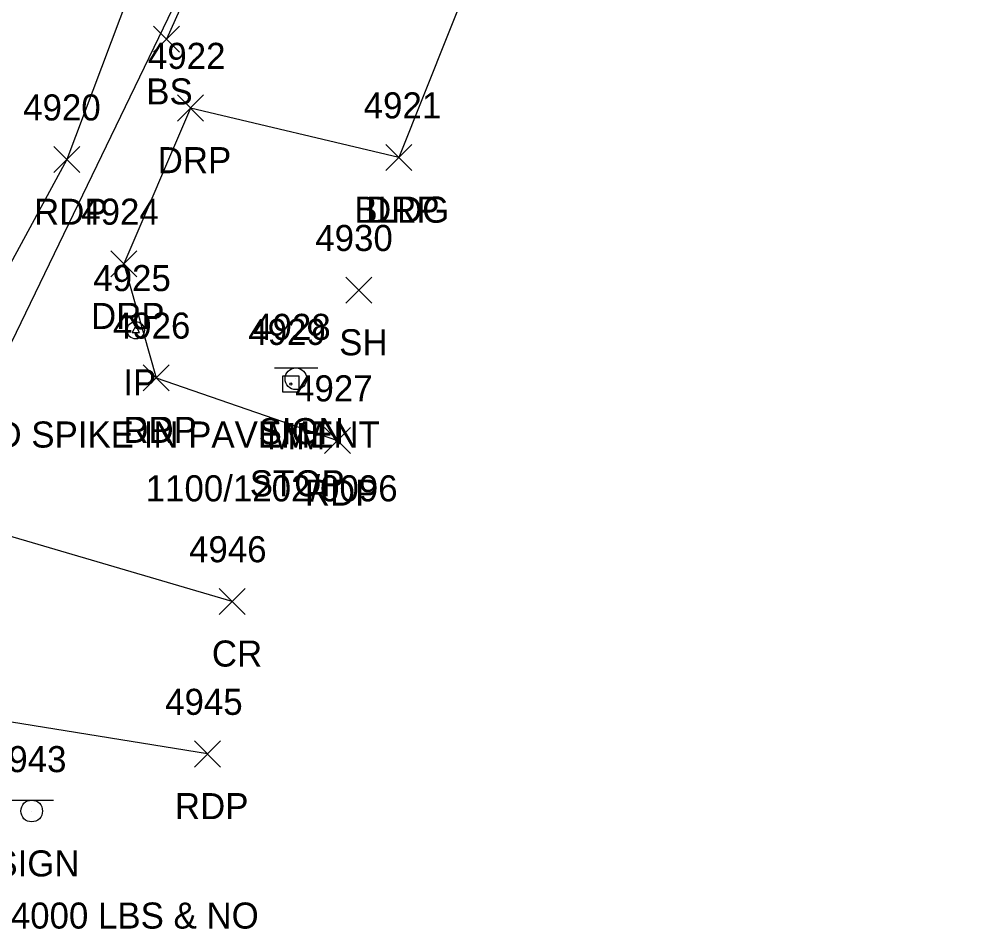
# Model space of a CAD drawing. Extents: x 1653135 to 1655489, y 602711 to 605684.
# Drawn here: x 1653508.5 to 1653581.5, y 604640.8 to 604710.6 of the extents above; entities that cross this region are included whole.
import ezdxf

# ---------------------------------------------------------------- set-up
doc = ezdxf.new("R2010")
doc.units = 0
for name, color, linetype in [('DCP', 7, 'Continuous'), ('L_A', 7, 'Continuous'), ('L_I', 7, 'Continuous'), ('L_TIC', 7, 'Continuous'), ('LBC', 7, 'Continuous'), ('LELB', 7, 'Continuous'), ('M_A', 7, 'Continuous'), ('M_C', 7, 'Continuous'), ('M_I', 7, 'Continuous'), ('MPIR', 7, 'Continuous'), ('P_A', 7, 'Continuous'), ('P_I', 7, 'Continuous'), ('P_TIC', 7, 'Continuous'), ('PET', 7, 'Continuous'), ('PRC', 7, 'Continuous'), ('R_A', 7, 'Continuous'), ('R_I', 7, 'Continuous'), ('R_TIC', 7, 'Continuous'), ('RDP', 7, 'Continuous'), ('S_A', 7, 'Continuous'), ('S_C', 7, 'Continuous'), ('S_I', 7, 'Continuous'), ('SRM', 7, 'Continuous'), ('SSGN', 7, 'Continuous')]:
    doc.layers.add(name, color=color, linetype=linetype)

msp = doc.modelspace()

# ---------------------------------------------------------------- linework, layer by layer
at = {"layer": 'DCP'}
msp.add_lwpolyline([(1653550.926, 604774.784), (1653487.856, 604644.339)], dxfattribs=at)
at = {"layer": 'L_TIC'}
for points in [[(1653518.848, 604708.06), (1653520.848, 604710.06)], [(1653520.848, 604708.06), (1653518.848, 604710.06)], [(1653518.848, 604708.06), (1653520.848, 604710.06)], [(1653520.848, 604708.06), (1653518.848, 604710.06)], [(1653536.676, 604698.99), (1653538.676, 604700.99)], [(1653538.676, 604698.99), (1653536.676, 604700.99)], [(1653536.676, 604698.99), (1653538.676, 604700.99)], [(1653538.676, 604698.99), (1653536.676, 604700.99)], [(1653533.612, 604688.818), (1653535.612, 604690.818)], [(1653535.612, 604688.818), (1653533.612, 604690.818)], [(1653533.612, 604688.818), (1653535.612, 604690.818)], [(1653535.612, 604688.818), (1653533.612, 604690.818)]]:
    msp.add_lwpolyline(points, dxfattribs=at)
at = {"layer": 'LBC'}
msp.add_lwpolyline([(1653557.112, 604748.737), (1653537.676, 604699.99)], dxfattribs=at)
at = {"layer": 'LELB'}
msp.add_lwpolyline([(1653541.023, 604759.438), (1653528.689, 604728.838), (1653519.848, 604709.06)], dxfattribs=at)
at = {"layer": 'MPIR'}
msp.add_lwpolyline([(1653517.487, 604687.074), (1653517.198, 604686.574), (1653517.775, 604686.574)], close=True, dxfattribs=at)
msp.add_circle((1653517.487, 604686.741), 0.667, dxfattribs=at)
at = {"layer": 'P_TIC'}
for points in [[(1653511.191, 604698.831), (1653513.191, 604700.831)], [(1653513.191, 604698.831), (1653511.191, 604700.831)], [(1653511.191, 604698.831), (1653513.191, 604700.831)], [(1653513.191, 604698.831), (1653511.191, 604700.831)], [(1653518.045, 604682.098), (1653520.045, 604684.098)], [(1653520.045, 604682.098), (1653518.045, 604684.098)], [(1653518.045, 604682.098), (1653520.045, 604684.098)], [(1653520.045, 604682.098), (1653518.045, 604684.098)], [(1653531.977, 604677.285), (1653533.977, 604679.285)], [(1653533.977, 604677.285), (1653531.977, 604679.285)], [(1653531.977, 604677.285), (1653533.977, 604679.285)], [(1653533.977, 604677.285), (1653531.977, 604679.285)], [(1653523.893, 604664.941), (1653525.893, 604666.941)], [(1653525.893, 604664.941), (1653523.893, 604666.941)], [(1653523.893, 604664.941), (1653525.893, 604666.941)], [(1653525.893, 604664.941), (1653523.893, 604666.941)], [(1653522.002, 604653.237), (1653524.002, 604655.237)], [(1653524.002, 604653.237), (1653522.002, 604655.237)], [(1653522.002, 604653.237), (1653524.002, 604655.237)], [(1653524.002, 604653.237), (1653522.002, 604655.237)]]:
    msp.add_lwpolyline(points, dxfattribs=at)
at = {"layer": 'PET'}
for points in [[(1653655.918, 605064.805), (1653642.791, 605030.68), (1653630.635, 604998.758), (1653616.346, 604961.777), (1653606.999, 604938.902), (1653591.982, 604901.991), (1653581.825, 604875.405), (1653576.402, 604861.576), (1653566.832, 604837.99), (1653550.837, 604800.627), (1653535.679, 604761.751), (1653523.656, 604730.259), (1653512.191, 604699.831), (1653500.514, 604678.3), (1653485.489, 604644.125)], [(1653519.045, 604683.098), (1653532.977, 604678.285)], [(1653523.002, 604654.237), (1653505.395, 604657.097), (1653498.348, 604656.721)]]:
    msp.add_lwpolyline(points, dxfattribs=at)
at = {"layer": 'PRC'}
msp.add_lwpolyline([(1653524.893, 604665.941), (1653501.776, 604672.702)], dxfattribs=at)
at = {"layer": 'R_TIC'}
for points in [[(1653520.683, 604702.787), (1653522.683, 604704.787)], [(1653522.683, 604702.787), (1653520.683, 604704.787)], [(1653520.683, 604702.787), (1653522.683, 604704.787)], [(1653522.683, 604702.787), (1653520.683, 604704.787)], [(1653536.676, 604698.99), (1653538.676, 604700.99)], [(1653538.676, 604698.99), (1653536.676, 604700.99)], [(1653536.676, 604698.99), (1653538.676, 604700.99)], [(1653538.676, 604698.99), (1653536.676, 604700.99)], [(1653515.564, 604690.835), (1653517.564, 604692.835)], [(1653517.564, 604690.835), (1653515.564, 604692.835)], [(1653515.564, 604690.835), (1653517.564, 604692.835)], [(1653517.564, 604690.835), (1653515.564, 604692.835)], [(1653518.045, 604682.098), (1653520.045, 604684.098)], [(1653520.045, 604682.098), (1653518.045, 604684.098)], [(1653518.045, 604682.098), (1653520.045, 604684.098)], [(1653520.045, 604682.098), (1653518.045, 604684.098)]]:
    msp.add_lwpolyline(points, dxfattribs=at)
at = {"layer": 'RDP'}
msp.add_lwpolyline([(1653537.676, 604699.99), (1653521.683, 604703.787), (1653516.564, 604691.835), (1653519.045, 604683.098)], dxfattribs=at)
at = {"layer": 'SRM'}
msp.add_lwpolyline([(1653528.765, 604683.238), (1653530.015, 604683.238), (1653530.015, 604681.988), (1653528.765, 604681.988)], close=True, dxfattribs=at)
msp.add_circle((1653529.39, 604682.613), 0.0833, dxfattribs=at)
at = {"layer": 'SSGN'}
for p, q in [((1653528.13, 604683.853), (1653531.464, 604683.853)), ((1653529.777, 604683.02), (1653529.777, 604683.02)), ((1653507.85, 604650.695), (1653511.183, 604650.695)), ((1653509.497, 604649.862), (1653509.497, 604649.862))]:
    msp.add_line(p, q, dxfattribs=at)
for centre in [(1653529.777, 604683.02), (1653509.497, 604649.862)]:
    msp.add_circle(centre, 0.833, dxfattribs=at)

# ---------------------------------------------------------------- texts
at = {"layer": 'L_A'}
for s, p in [('BS', (1653518.289, 604704.06)), ('BS', (1653518.289, 604704.06)), ('BLDG', (1653534.267, 604694.99)), ('BLDG', (1653534.267, 604694.99)), ('SH', (1653533.101, 604684.818)), ('SH', (1653533.101, 604684.818))]:
    msp.add_text(s, height=2, dxfattribs=at).set_placement(p)
at = {"layer": 'L_I'}
for s, p in [('4921', (1653534.983, 604702.99)), ('4921', (1653534.983, 604702.99)), ('4930', (1653531.266, 604692.818)), ('4930', (1653531.266, 604692.818))]:
    msp.add_text(s, height=2, dxfattribs=at).set_placement(p)
at = {"layer": 'M_A'}
msp.add_text('IP', height=2, dxfattribs=at).set_placement((1653516.534, 604681.741))
at = {"layer": 'M_C'}
msp.add_text('RAILROAD SPIKE IN PAVEMENT', height=2, dxfattribs=at).set_placement((1653495.054, 604677.741))
at = {"layer": 'M_I'}
msp.add_text('4925', height=2, dxfattribs=at).set_placement((1653514.227, 604689.741))
at = {"layer": 'P_A'}
for s, p in [('RDP', (1653509.679, 604694.831)), ('RDP', (1653509.679, 604694.831)), ('RDP', (1653516.533, 604678.098)), ('RDP', (1653516.533, 604678.098)), ('RDP', (1653530.465, 604673.285)), ('RDP', (1653530.465, 604673.285)), ('CR', (1653523.326, 604660.941)), ('CR', (1653523.326, 604660.941)), ('RDP', (1653520.491, 604649.237)), ('RDP', (1653520.491, 604649.237))]:
    msp.add_text(s, height=2, dxfattribs=at).set_placement(p)
at = {"layer": 'P_I'}
for s, p in [('4920', (1653508.845, 604702.831)), ('4920', (1653508.845, 604702.831)), ('4926', (1653515.73, 604686.098)), ('4926', (1653515.73, 604686.098)), ('4927', (1653529.717, 604681.285)), ('4927', (1653529.717, 604681.285)), ('4946', (1653521.578, 604668.941)), ('4946', (1653521.578, 604668.941)), ('4945', (1653519.743, 604657.237)), ('4945', (1653519.743, 604657.237))]:
    msp.add_text(s, height=2, dxfattribs=at).set_placement(p)
at = {"layer": 'R_A'}
for p in [(1653519.172, 604698.787), (1653519.172, 604698.787), (1653535.164, 604694.99), (1653535.164, 604694.99), (1653514.052, 604686.835), (1653514.052, 604686.835), (1653516.533, 604678.098), (1653516.533, 604678.098)]:
    msp.add_text('DRP', height=2, dxfattribs=at).set_placement(p)
at = {"layer": 'R_I'}
for s, p in [('4922', (1653518.424, 604706.787)), ('4922', (1653518.424, 604706.787)), ('4921', (1653534.983, 604702.99)), ('4921', (1653534.983, 604702.99)), ('4924', (1653513.304, 604694.835)), ('4924', (1653513.304, 604694.835)), ('4926', (1653515.73, 604686.098)), ('4926', (1653515.73, 604686.098))]:
    msp.add_text(s, height=2, dxfattribs=at).set_placement(p)
at = {"layer": 'S_A'}
for s, p in [('SIGN', (1653526.915, 604677.999)), ('MM', (1653527.579, 604677.613)), ('SIGN', (1653506.635, 604644.842))]:
    msp.add_text(s, height=2, dxfattribs=at).set_placement(p)
at = {"layer": 'S_C'}
for s, p in [('STOP', (1653526.238, 604673.999)), ('1100/1202/0096', (1653518.249, 604673.613)), ('LEGAL LOAD LIMIT 24000 LBS & NO', (1653481.439, 604640.842))]:
    msp.add_text(s, height=2, dxfattribs=at).set_placement(p)
at = {"layer": 'S_I'}
for s, p in [('4929', (1653526.123, 604685.613)), ('4928', (1653526.498, 604685.999)), ('4943', (1653506.218, 604652.842))]:
    msp.add_text(s, height=2, dxfattribs=at).set_placement(p)

doc.saveas('drawing.dxf')
